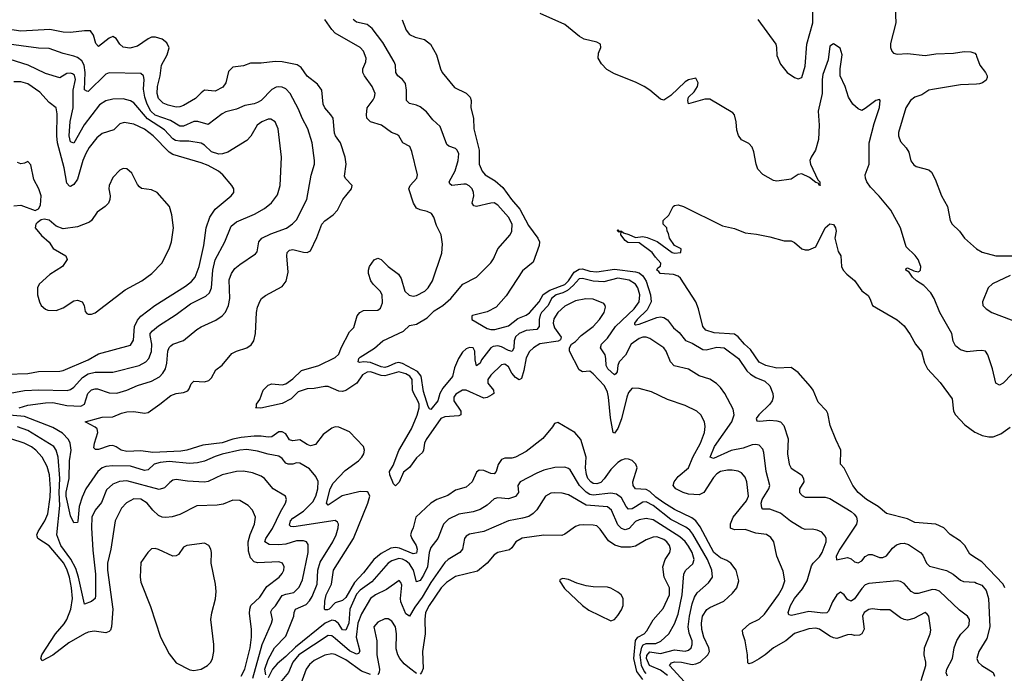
# Model space of a CAD drawing. Header units: inches. Extents: x 1603819 to 1745079, y 385938 to 533966.
# Tile 329 of 561: x 1724583 to 1730157, y 431386 to 435088. Entities that reach past the tile are written whole.
import ezdxf

# ---------------------------------------------------------------- set-up
doc = ezdxf.new("R2010")
doc.units = ezdxf.units.IN
doc.header["$MEASUREMENT"] = 0
doc.layers.add('B7423', color=7, linetype='Continuous')
doc.layers.add('B7433', color=7, linetype='Continuous')

msp = doc.modelspace()

# ---------------------------------------------------------------- linework, layer by layer
at = {"layer": 'B7423', "color": 5}
for points, elevation in [([(1728762, 435090), (1728863, 434950), (1728868.4, 434930), (1728870, 434884.7), (1728890, 434836.3), (1728928.8, 434788.8), (1728970, 434760.7), (1728990, 434754), (1729010, 434761), (1729030, 434824.7), (1729038.9, 434950), (1729072.5, 435070), (1729072.6, 435150)], 260), ([(1729537, 435203), (1729543.6, 435070), (1729513.1, 434953.1), (1729513.4, 434930), (1729519.5, 434910), (1729530, 434898.4), (1729550, 434893.1), (1729610, 434897.5), (1729710, 434885), (1729770, 434894.4), (1729870, 434898.8), (1729930, 434908.9), (1729967.2, 434907.2), (1729990, 434898), (1729997.1, 434890), (1730000, 434881.6)], 260), ([(1730000, 433212.6), (1729947.7, 433207.7), (1729910, 433217.8), (1729880.8, 433240.8), (1729868.2, 433268.2), (1729860.3, 433310), (1729791.6, 433430), (1729761, 433510), (1729741.8, 433541.8), (1729702.5, 433582.5), (1729659.6, 433610), (1729637.4, 433630), (1729618.6, 433658.6), (1729600.5, 433670), (1729601.1, 433678.9), (1729610, 433682.7), (1729645.6, 433665.6), (1729670, 433660.7), (1729676.5, 433663.5), (1729682, 433670), (1729684.4, 433690), (1729670.4, 433730), (1729652.8, 433752.8), (1729602, 433802), (1729568.7, 433910), (1729515.3, 434010), (1729449.3, 434089.3), (1729398.9, 434138.9), (1729378, 434170), (1729371, 434190), (1729370.2, 434210), (1729391.9, 434270), (1729392.9, 434390), (1729420.5, 434499.5), (1729450.2, 434590.2), (1729454.4, 434630), (1729450, 434635.5), (1729430, 434630.3), (1729370, 434584.6), (1729350, 434574.9), (1729330, 434583.1), (1729298.9, 434610), (1729274.3, 434650), (1729255.8, 434710), (1729227.9, 434770), (1729227.1, 434810), (1729239.6, 434890), (1729227.2, 434927.2), (1729190, 434950.8), (1729170, 434938.8), (1729159.2, 434860.8), (1729130, 434777.1), (1729125.6, 434750), (1729126.5, 434670), (1729104, 434570), (1729108.7, 434491.3), (1729105.8, 434410), (1729089, 434350), (1729063.9, 434310), (1729056.5, 434290), (1729060.7, 434270), (1729101.3, 434181.3), (1729112.9, 434170), (1729112.7, 434152.7), (1729117.2, 434150), (1729110, 434148.3), (1729103.1, 434163.1), (1729090, 434165.6), (1729054.8, 434194.8), (1729010, 434215.9), (1728990, 434212.4), (1728950, 434185), (1728870, 434174), (1728850, 434177.8), (1728790, 434211.7), (1728762, 434242), (1728751.6, 434270), (1728739.6, 434339.6), (1728730, 434366.8), (1728710, 434387.7), (1728668.5, 434408.5), (1728652.3, 434432.3), (1728643.4, 434463.4), (1728639.5, 434510), (1728630.4, 434550), (1728621.1, 434561.1), (1728490, 434638), (1728462.5, 434637.5), (1728370, 434611.3), (1728366, 434630), (1728370, 434648.7), (1728400.7, 434679.3), (1728420.7, 434710), (1728424, 434730), (1728410, 434758), (1728370, 434747.2), (1728350, 434736.5), (1728270, 434658.9), (1728230, 434632.7), (1728210, 434639.1), (1728150.6, 434690), (1728118, 434710), (1728070, 434733.8), (1727950, 434781.5), (1727907, 434807), (1727877.8, 434837.8), (1727858.9, 434870), (1727860.3, 434899.7), (1727873, 434930), (1727870.3, 434950.3), (1727850, 434960.4), (1727778.4, 434978.4), (1727752.7, 434992.7), (1727670, 435060.7), (1727530, 435122.6)], 240), ([(1728409.7, 431269.7), (1728261.7, 431430), (1728273.8, 431446.2), (1728290, 431451.1), (1728330, 431449.1), (1728390, 431436.1), (1728410, 431438.8), (1728434.6, 431450), (1728479.3, 431490), (1728488.9, 431510), (1728484.3, 431530), (1728456.6, 431590), (1728445.1, 431634.9), (1728442.5, 431670), (1728448.9, 431710), (1728473.1, 431746.9), (1728490, 431758.9), (1728570, 431794.8), (1728619.3, 431840.7), (1728643.4, 431870), (1728654.5, 431910), (1728638.5, 431970), (1728609, 432010), (1728585.6, 432025.6), (1728550, 432039.9), (1728512.3, 432070), (1728435.5, 432215.5), (1728410, 432250.3), (1728387.4, 432267.4), (1728290, 432313.6), (1728230, 432350.7), (1728183.8, 432383.8), (1728150, 432415.9), (1728130, 432426.8), (1728070, 432431.7), (1728057, 432450), (1728054.7, 432470), (1728078.2, 432550), (1728071.1, 432570), (1728050, 432591.1), (1728030, 432599.8), (1728010, 432600.3), (1727990, 432593), (1727970, 432579.4), (1727930, 432540.2), (1727892.8, 432487.2), (1727872.4, 432467.6), (1727850, 432458.4), (1727830, 432461.3), (1727815.9, 432470), (1727800.1, 432490), (1727792.2, 432512.2), (1727785.8, 432550), (1727789.5, 432610), (1727760.7, 432710), (1727725.1, 432750), (1727630, 432807), (1727610, 432800.9), (1727598.8, 432781.2), (1727544.2, 432715.8), (1727450, 432642), (1727390, 432609.8), (1727370, 432604.8), (1727330, 432603.9), (1727310, 432596.9), (1727291.4, 432568.6), (1727280.2, 432530), (1727270, 432515.6), (1727250, 432517.9), (1727210, 432535), (1727183.9, 432536.1), (1727170, 432526), (1727144.7, 432470), (1727110, 432440.3), (1727050, 432423.5), (1727006.9, 432393.1), (1726944.4, 432370), (1726910, 432349.1), (1726825.6, 432270), (1726811, 432210), (1726800.6, 432190), (1726795.9, 432170), (1726802.9, 432150), (1726828.4, 432110), (1726833, 432090), (1726830, 432067), (1726810, 432062.7), (1726733.9, 432093.9), (1726710, 432099.2), (1726684.8, 432095.2), (1726630, 432065.1), (1726587.2, 432030), (1726530, 431954.9), (1726479.1, 431900.9), (1726430, 431814.9), (1726410, 431799.2), (1726370, 431784.7), (1726335.6, 431750), (1726325.5, 431745.5), (1726310, 431745.6), (1726308.6, 431748.6), (1726310, 431794), (1726318.7, 431830), (1726347.8, 431890), (1726359.3, 431970), (1726473.6, 432150), (1726555, 432350), (1726564.9, 432390), (1726556.4, 432410), (1726550, 432414), (1726510, 432416.7), (1726409.2, 432390.8), (1726330, 432338.9), (1726320.6, 432350), (1726341, 432430), (1726357.4, 432462.6), (1726425.2, 432534.8), (1726500.6, 432590), (1726520.6, 432610), (1726531.4, 432630), (1726535.5, 432650), (1726529.8, 432670), (1726450, 432753.7), (1726390, 432779.7), (1726370, 432782.4), (1726350, 432775.1), (1726302.1, 432737.9), (1726257.3, 432682.7), (1726230, 432674.6), (1726210, 432681.6), (1726170, 432708.1), (1726130, 432702.8), (1726110, 432709.1), (1726090, 432742.8), (1726070, 432754.7), (1726050, 432753), (1726010, 432726), (1725990, 432723), (1725950, 432729.6), (1725909.9, 432729.9), (1725837.4, 432722.6), (1725790, 432712.3), (1725730, 432690.9), (1725620.9, 432679.1), (1725530.4, 432649.6), (1725495.6, 432644.4), (1725337.2, 432637.2), (1725270, 432647.1), (1725190, 432643.2), (1725157, 432650), (1725129, 432669), (1725110, 432675.7), (1725090, 432675), (1725030, 432652.8), (1725013, 432653), (1725003.4, 432663.4), (1725006.4, 432690), (1725025.8, 432750), (1725022.7, 432770), (1725010, 432780.8), (1724953.2, 432810), (1725050, 432836.6), (1725110, 432839.5), (1725159.8, 432860.2), (1725190, 432867), (1725230, 432868.8), (1725290, 432858.9), (1725310, 432863.6), (1725377.4, 432910), (1725439.5, 432960.5), (1725468.7, 432971.3), (1725510, 432976.1), (1725534.3, 432985.7), (1725543.2, 432996.8), (1725553.7, 433026.3), (1725570, 433041.7), (1725630, 433036.9), (1725654.8, 433045.2), (1725670, 433059.3), (1725694.1, 433105.9), (1725730, 433132.2), (1725783.4, 433196.6), (1725810, 433210.2), (1725870, 433229), (1725893.2, 433246.8), (1725908.2, 433270), (1725918, 433310), (1725924.1, 433430), (1725930, 433460.7), (1725944.1, 433495.9), (1725951.8, 433508.2), (1725974.1, 433525.9), (1726070, 433577), (1726092.4, 433607.6), (1726102.5, 433657.5), (1726094.8, 433750), (1726098, 433770), (1726110, 433782.8), (1726130, 433786.5), (1726190, 433771.1), (1726210, 433770.2), (1726230, 433779.5), (1726265.6, 433854.4), (1726293.6, 433930), (1726310, 433948.1), (1726357.9, 433982.1), (1726383.1, 434010), (1726412.1, 434070), (1726461.3, 434130), (1726464.7, 434150), (1726428, 434188), (1726422.5, 434202.5), (1726430.6, 434270), (1726425, 434310), (1726400.3, 434390), (1726371.9, 434430), (1726365.9, 434445.9), (1726357, 434530), (1726345.5, 434550), (1726309.9, 434589.9), (1726301.9, 434610), (1726293.5, 434690), (1726270, 434722.7), (1726210, 434768.6), (1726176.9, 434816.9), (1726153.5, 434833.5), (1726070, 434849.4), (1726030, 434852), (1725950, 434841.4), (1725890, 434841.4), (1725850, 434827.4), (1725790, 434820.4), (1725765.8, 434794.2), (1725750.1, 434729.9), (1725734.1, 434705.9), (1725690, 434682.8), (1725630, 434688.9), (1725610, 434674.8), (1725578.7, 434641.3), (1725510, 434602.6), (1725490, 434594.5), (1725470, 434593.2), (1725423.7, 434603.7), (1725395.9, 434615.9), (1725370, 434641.7), (1725360.8, 434670), (1725363.2, 434710), (1725377.8, 434770), (1725385.6, 434830), (1725418.7, 434890), (1725429.2, 434929.2), (1725416.6, 434956.6), (1725390, 434977.5), (1725351.3, 434988.7), (1725330, 434988.8), (1725310, 434980.9), (1725250, 434937.8), (1725206.9, 434926.9), (1725170, 434933.3), (1725149.7, 434950), (1725130, 434981.6), (1725110, 434992.7), (1725090, 434984.4), (1725030, 434936.4), (1725013.9, 434953.9), (1725000.2, 435000.2), (1724984.9, 435024.9), (1724950, 435025.8), (1724870, 435014.9), (1724830, 435017.7), (1724753.2, 435033.2), (1724590, 435023.2), (1724490, 435038.5)], 320), ([(1729685.7, 431345.7), (1729712.9, 431430), (1729713.5, 431450), (1729702.8, 431490), (1729705.7, 431530), (1729737.2, 431610), (1729740.3, 431630), (1729730.8, 431710), (1729721.3, 431721.3), (1729710, 431729.6), (1729644.5, 431695.5), (1729610, 431687.4), (1729590, 431689.9), (1729570, 431699.4), (1729510, 431746), (1729455.1, 431744.9), (1729410, 431751.6), (1729390, 431747.9), (1729364.4, 431730), (1729355.3, 431710), (1729363.4, 431636.6), (1729351.5, 431610), (1729337.7, 431602.3), (1729310, 431599.8), (1729290, 431605.1), (1729270, 431604.2), (1729210, 431583.2), (1729190, 431586), (1729170, 431595.7), (1729110, 431636), (1729090, 431640.8), (1729050, 431637), (1728970, 431611.2), (1728920.2, 431570), (1728850, 431531), (1728803.4, 431490), (1728770, 431467.3), (1728730, 431445), (1728710, 431440.5), (1728704.5, 431444.5), (1728703.6, 431490), (1728689.9, 431570), (1728676.3, 431610), (1728675.4, 431630), (1728713.8, 431666.2), (1728770, 431692.1), (1728799.9, 431720.1), (1728878.8, 431830), (1728901.1, 431870), (1728914, 431910), (1728905.1, 431965.1), (1728868.5, 432050), (1728852.4, 432130), (1728835.8, 432155.8), (1728810, 432171.3), (1728750, 432179.6), (1728690, 432201), (1728630, 432197.9), (1728608, 432208), (1728606.7, 432233.3), (1728621.3, 432270), (1728697.6, 432362.4), (1728709.2, 432390), (1728699.5, 432470), (1728690, 432496.3), (1728670, 432522.2), (1728650, 432530.7), (1728616, 432536), (1728590, 432536.4), (1728550, 432528.7), (1728530, 432516.6), (1728510, 432495), (1728456.3, 432410), (1728430, 432397.3), (1728370, 432401.5), (1728339.8, 432410), (1728297.8, 432430), (1728281.7, 432450), (1728288.8, 432470), (1728310, 432500.5), (1728369.4, 432550.6), (1728393.7, 432610), (1728436.6, 432690), (1728459.2, 432750), (1728463.2, 432783.2), (1728459.8, 432810), (1728438.7, 432850), (1728415.8, 432870), (1728350, 432902.3), (1728250, 432936.4), (1728160.6, 432980.6), (1728090, 432998.4), (1728050, 433000.3), (1728030, 432977.2), (1728020.1, 432950), (1727990, 432827.4), (1727970, 432773.3), (1727950, 432745.8), (1727942, 432750), (1727927.1, 432832.9), (1727916.8, 432950), (1727910, 432979.3), (1727894.4, 433014.4), (1727830, 433082.2), (1727810, 433097.4), (1727770, 433093.3), (1727750, 433104.1), (1727695.9, 433210), (1727696, 433230), (1727707.6, 433250), (1727730, 433266.2), (1727761.1, 433298.9), (1727830, 433350.2), (1727866.4, 433390), (1727892.8, 433430), (1727899.1, 433459.1), (1727898, 433470), (1727890, 433481.2), (1727830, 433505.1), (1727788.1, 433508.1), (1727730, 433495), (1727670, 433466.5), (1727630, 433430.7), (1727606.8, 433393.2), (1727602.5, 433370), (1727610, 433342), (1727649.1, 433290), (1727644.9, 433275.1), (1727632.5, 433267.5), (1727527.9, 433252.1), (1727491.7, 433230), (1727470, 433208.7), (1727450, 433172.8), (1727438.1, 433101.9), (1727424.9, 433055.1), (1727410, 433048.7), (1727390, 433061.8), (1727370, 433086.1), (1727350, 433122.8), (1727330, 433137.8), (1727310, 433133.5), (1727250, 433074.1), (1727234, 433050), (1727233.4, 433030), (1727266.3, 432990), (1727266.5, 432970), (1727256.7, 432963.3), (1727230, 432947.6), (1727210, 432945), (1727110, 432989.9), (1727090, 432988.9), (1727053.1, 432966.9), (1727040.7, 432950), (1727040.2, 432930), (1727081.5, 432870), (1727080.3, 432850), (1727070, 432845.3), (1726990, 432839.7), (1726966.6, 432830), (1726883.7, 432710), (1726874.7, 432690), (1726870.1, 432650), (1726863.3, 432636.7), (1726830, 432606.1), (1726790, 432552.5), (1726755.2, 432524.8), (1726730.6, 432469.4), (1726710, 432447.7), (1726700.1, 432460.1), (1726678.6, 432510), (1726676.7, 432530), (1726697.7, 432562.3), (1726730, 432647.4), (1726800.6, 432770), (1726832.7, 432847.3), (1726844.6, 432890), (1726844.4, 432910), (1726838, 432930), (1726814, 432970), (1726807.2, 432990), (1726805.8, 433050), (1726791.9, 433070), (1726770, 433083), (1726730, 433093.8), (1726650, 433070.7), (1726630, 433072), (1726570, 433092.8), (1726550, 433092.2), (1726524.2, 433075.8), (1726491, 433029), (1726430, 432987.9), (1726410, 432982), (1726390, 432985.1), (1726330, 433010), (1726310, 433010.5), (1726250, 432998.5), (1726210, 432997.5), (1726160.5, 432979.5), (1726119.5, 432940.5), (1726070, 432914.6), (1725948.7, 432888.7), (1725919, 432890), (1725923.7, 432896.3), (1725923.5, 432910), (1725942.6, 432937.4), (1725962, 432990), (1725990, 433017.8), (1726010, 433024.8), (1726070, 433019.3), (1726090, 433026), (1726130, 433054.5), (1726178.1, 433101.9), (1726277, 433130), (1726370, 433174.9), (1726390, 433193), (1726403.7, 433230), (1726450, 433320.5), (1726474.3, 433345.7), (1726492.8, 433410), (1726508.9, 433430), (1726530, 433440.2), (1726610, 433443.2), (1726625.8, 433454.2), (1726636.4, 433483.6), (1726635.8, 433530), (1726624.2, 433550), (1726583.8, 433590), (1726570.9, 433610), (1726558.3, 433650), (1726558, 433670), (1726564.2, 433690), (1726590, 433728), (1726610, 433737.1), (1726630, 433730.4), (1726668.8, 433690), (1726727.7, 433647.7), (1726743.1, 433623.1), (1726763.9, 433550), (1726787.4, 433527.4), (1726810, 433522.9), (1726830, 433526.2), (1726876.5, 433550), (1726895.6, 433570), (1726919.4, 433610), (1726973.6, 433766.4), (1726976.3, 433816.3), (1726969.7, 433870), (1726942.5, 433922.5), (1726928.4, 433970), (1726914.7, 433990), (1726890, 434002.7), (1726850, 434010.7), (1726830, 434021.2), (1726812.1, 434050), (1726787, 434130), (1726793.8, 434150), (1726830.8, 434190), (1726834.6, 434210), (1726802.7, 434342.7), (1726792, 434370), (1726751.4, 434391.4), (1726729.9, 434429.9), (1726717.9, 434437.9), (1726688.7, 434450), (1726630.7, 434490.7), (1726569.8, 434510), (1726549.2, 434530), (1726546, 434550), (1726550.7, 434590), (1726584.9, 434635.1), (1726592.5, 434650), (1726595, 434670), (1726578.8, 434710), (1726535.4, 434770), (1726525.9, 434790), (1726525.6, 434810), (1726542.3, 434850), (1726544.8, 434870), (1726529.3, 434909.3), (1726510.3, 434930.3), (1726370, 435012.9), (1726350, 435032.9), (1726311.4, 435090)], 280), ([(1729835.5, 431370), (1729828.6, 431388.6), (1729832.1, 431410), (1729863.2, 431470), (1729873.5, 431530), (1729887.9, 431572.1), (1729911.4, 431608.6), (1729952.8, 431650), (1729957.9, 431662.1), (1729959.8, 431690), (1729949.7, 431710), (1729903.1, 431743.1), (1729790, 431851.2), (1729770, 431859.6), (1729750, 431860.5), (1729670, 431838.5), (1729650, 431838.1), (1729630, 431848.9), (1729590, 431893.8), (1729570, 431905.3), (1729550, 431909.8), (1729390, 431894), (1729370, 431886.2), (1729350, 431867), (1729310, 431807.2), (1729290, 431795.5), (1729270, 431804.5), (1729250, 431829.7), (1729230, 431845.6), (1729210, 431829.7), (1729184.1, 431790), (1729162.2, 431737.8), (1729151.6, 431728.4), (1729130, 431726.2), (1729050, 431736.9), (1728952.8, 431712.8), (1728937, 431717), (1728932.8, 431730), (1728947.4, 431770), (1728969.2, 431810), (1729015.4, 431864.6), (1729040.7, 431910), (1729065.4, 431994.6), (1729074.9, 432010), (1729110, 432044.8), (1729126.5, 432070), (1729148.1, 432130), (1729148.6, 432150), (1729143.1, 432163.1), (1729124.7, 432184.7), (1729097.4, 432197.4), (1729070, 432202.2), (1729030, 432201.2), (1729010, 432208.9), (1728947.4, 432247.4), (1728890, 432293.6), (1728830, 432316.2), (1728790, 432315.6), (1728783.6, 432323.6), (1728780.6, 432350), (1728787, 432370), (1728824.4, 432430), (1728829.1, 432450), (1728808.5, 432530), (1728796.2, 432636.2), (1728790, 432655.1), (1728770, 432678), (1728750, 432682.8), (1728730, 432680.3), (1728678.1, 432661.9), (1728610, 432647.8), (1728510, 432602.4), (1728492, 432610), (1728516.4, 432670), (1728614.6, 432810), (1728628.1, 432850), (1728621.5, 432881.5), (1728574.5, 432970), (1728550, 433005.4), (1728527.1, 433027.1), (1728490, 433052.1), (1728430, 433070.8), (1728370, 433107.9), (1728288.3, 433128.3), (1728267, 433150), (1728243.1, 433210), (1728230.5, 433230.5), (1728150, 433282.6), (1728130, 433289.7), (1728110, 433290.6), (1728090, 433282.6), (1728044.5, 433250), (1728012, 433188), (1727976.1, 433150), (1727968.8, 433130), (1727966.1, 433093.9), (1727957.6, 433082.4), (1727950, 433077.6), (1727912.2, 433110), (1727902.9, 433130), (1727902.2, 433170), (1727897.4, 433190), (1727872.1, 433230), (1727876, 433250), (1727910, 433283.5), (1727955.8, 433350), (1728062, 433450), (1728090.3, 433490), (1728094.4, 433530), (1728082.1, 433570), (1728068.5, 433590), (1728033, 433613), (1727970, 433624.1), (1727890, 433603.5), (1727830, 433606.7), (1727770, 433621.6), (1727750, 433620.5), (1727717, 433583), (1727684.9, 433555.1), (1727658.6, 433541.4), (1727619.6, 433530), (1727593.2, 433510), (1727574.2, 433470), (1727537.6, 433430), (1727530, 433415.6), (1727524.1, 433390), (1727523.4, 433350), (1727510, 433333.4), (1727450, 433327.3), (1727410.8, 433310), (1727390, 433292.6), (1727383.3, 433270), (1727381.5, 433230), (1727371, 433209), (1727350, 433214.8), (1727310, 433235.6), (1727290, 433240.3), (1727263.4, 433236.6), (1727250, 433229.1), (1727198.2, 433161.8), (1727190, 433143.5), (1727170, 433128.3), (1727161.7, 433161.7), (1727159.9, 433210), (1727150, 433229.7), (1727130, 433231.7), (1727110, 433223.4), (1727090, 433204.9), (1727068.1, 433170), (1727044.4, 433115.6), (1727033.1, 433066.9), (1726978.8, 433001.2), (1726961.3, 432970), (1726950, 432928.9), (1726910, 432881.1), (1726903.6, 432883.6), (1726896.4, 432896.4), (1726870, 432982), (1726855.5, 433070), (1726835.6, 433095.6), (1726750, 433141.4), (1726730, 433145.9), (1726710, 433142.9), (1726670, 433123.3), (1726650, 433118.5), (1726630, 433121.7), (1726570, 433147), (1726530.6, 433149.4), (1726506, 433146), (1726499.5, 433150), (1726502.5, 433170), (1726510, 433177.1), (1726592.2, 433227.8), (1726639.4, 433270), (1726756, 433324), (1726790, 433356.1), (1726830, 433363), (1726890, 433400.4), (1726930, 433439.4), (1726978.5, 433470), (1727023.5, 433510), (1727091.8, 433590), (1727170, 433630.3), (1727249.8, 433710.2), (1727265.5, 433734.5), (1727289.8, 433790), (1727359.3, 433870), (1727369.9, 433890.1), (1727370.5, 433930), (1727349.8, 433970), (1727290, 434038.5), (1727270, 434050.6), (1727250, 434049.9), (1727170, 434029.9), (1727153.7, 434033.7), (1727145.6, 434050), (1727154, 434090), (1727153, 434110), (1727145.6, 434130), (1727127.9, 434147.9), (1727110, 434156.5), (1727097, 434157), (1727030, 434149.1), (1727019.2, 434159.2), (1727014.5, 434170), (1727048.1, 434231.9), (1727066, 434290), (1727069.1, 434329.1), (1727059.8, 434350), (1727050, 434358.8), (1727011.8, 434371.8), (1727001.7, 434381.7), (1726964.2, 434484.2), (1726921.4, 434521.4), (1726886, 434566), (1726850, 434594.3), (1726830, 434604.4), (1726790, 434612.8), (1726772.8, 434630), (1726773.6, 434690), (1726766.8, 434726.8), (1726750, 434748.7), (1726724.2, 434770), (1726712.7, 434790), (1726709.8, 434830), (1726702.9, 434850), (1726638.7, 434958.7), (1726579.4, 435039.4), (1726550, 435061.2), (1726490, 435074), (1726471.3, 435090)], 260), ([(1726748.5, 435088.5), (1726771, 435030), (1726790, 435004.7), (1726822.7, 434990), (1726875.4, 434975.4), (1726909.6, 434950), (1726942.4, 434890), (1726964.8, 434810), (1726975, 434790), (1727045, 434705), (1727110, 434672.4), (1727132.7, 434650), (1727138.9, 434630), (1727137.6, 434590), (1727151.5, 434531.5), (1727154.1, 434470), (1727184.2, 434350), (1727185.2, 434270), (1727201.2, 434230), (1727218.5, 434210), (1727275.8, 434175.8), (1727318.3, 434138.3), (1727367.7, 434070), (1727415.3, 434015.3), (1727463, 433923), (1727516.4, 433850), (1727526.2, 433830), (1727524.5, 433810), (1727490, 433714.3), (1727430, 433665.8), (1727336.7, 433523.3), (1727280.2, 433459.8), (1727230, 433434.2), (1727147.2, 433412.8), (1727142.7, 433410), (1727142, 433390), (1727230, 433338.3), (1727250, 433332.8), (1727273.1, 433333.1), (1727350, 433353.7), (1727403.8, 433396.2), (1727450, 433413.8), (1727470, 433427.2), (1727523.9, 433490), (1727547.5, 433532.5), (1727583.8, 433556.2), (1727670, 433589.3), (1727690.3, 433609.7), (1727721.4, 433658.6), (1727750, 433675.7), (1727770, 433677.1), (1727810, 433663.7), (1727850, 433660.3), (1727950, 433674.5), (1728070, 433660.9), (1728090, 433653.6), (1728110, 433638.2), (1728130, 433606.9), (1728153.6, 433530), (1728157.9, 433490), (1728135.9, 433444.1), (1728078.5, 433390), (1728063.9, 433370), (1728064.2, 433364.2), (1728070, 433359.7), (1728090, 433364.2), (1728190, 433400.8), (1728210, 433405.3), (1728230, 433402.3), (1728250, 433389.1), (1728283.6, 433343.6), (1728317.4, 433317.4), (1728352, 433272), (1728390, 433255.8), (1728450, 433219.4), (1728470, 433217.9), (1728530, 433233.5), (1728571.2, 433230), (1728651.7, 433170), (1728699.3, 433099.3), (1728719.7, 433079.7), (1728750, 433062), (1728801.7, 433041.7), (1728830, 433013.6), (1728846.4, 432970), (1728848.7, 432950), (1728843.5, 432930), (1728829.8, 432910), (1728767.3, 432850), (1728752.6, 432830), (1728755.5, 432815.5), (1728773.4, 432813.4), (1728830, 432819.3), (1728870, 432816.7), (1728889.9, 432809.9), (1728909.9, 432789.9), (1728933.3, 432713.3), (1728930.5, 432630), (1728939.3, 432570), (1728950, 432548.3), (1729009.5, 432510), (1729021.1, 432490), (1729021.5, 432470), (1728998.3, 432430), (1728998, 432410), (1729012.3, 432392.3), (1729030, 432383.7), (1729143.1, 432383.1), (1729170, 432377.1), (1729290, 432301.8), (1729307.8, 432287.8), (1729320.2, 432270), (1729323.9, 432250), (1729321.1, 432230), (1729226, 432090), (1729205.9, 432050), (1729208, 432028), (1729270, 432041.3), (1729290, 432034.8), (1729310, 432017.2), (1729330, 432011.8), (1729350, 432023.5), (1729370, 432046.8), (1729390, 432058.3), (1729410, 432058.7), (1729450, 432042.6), (1729470, 432041.5), (1729490, 432051.6), (1729524.7, 432095.3), (1729546, 432114), (1729570, 432122.2), (1729590, 432123), (1729615.4, 432115.4), (1729683.5, 432070), (1729695.3, 432055.3), (1729717.2, 432010), (1729732.9, 431992.9), (1729830, 431967.5), (1729866.8, 431946.8), (1729910, 431913.5), (1729926.8, 431906.8), (1729990, 431901.6), (1730000, 431897.4)], 240), ([(1724580.5, 432890), (1724630, 432904.2), (1724730, 432919), (1724770, 432919.3), (1724850, 432903.1), (1724930, 432898.4), (1724950.3, 432909.7), (1724969, 432970), (1724990, 432992.6), (1725010, 432998.3), (1725023.4, 432996.6), (1725090, 432974.5), (1725132.7, 432972.7), (1725190, 432989.4), (1725250, 433017.2), (1725330, 433040.4), (1725374, 433066), (1725393.7, 433086.3), (1725408.4, 433111.6), (1725416.5, 433143.5), (1725422.5, 433210), (1725429.4, 433230.6), (1725438.9, 433241.1), (1725450, 433251.3), (1725510, 433271.5), (1725586.1, 433333.9), (1725610, 433349.3), (1725694.1, 433385.9), (1725729.4, 433410.6), (1725748.3, 433431.7), (1725765, 433470), (1725773, 433510), (1725770, 433614), (1725782.3, 433650), (1725801.7, 433678.3), (1725830, 433702.3), (1725918.6, 433761.4), (1725927, 433773), (1725936.5, 433830), (1725953.1, 433850), (1726005.3, 433874.7), (1726093.2, 433906.8), (1726128.4, 433931.6), (1726150, 433954.7), (1726209.2, 434070), (1726233, 434207), (1726251.5, 434270), (1726251.4, 434290), (1726238.2, 434390), (1726214.8, 434470), (1726182.3, 434530), (1726162.1, 434582.1), (1726114.8, 434670), (1726090, 434696.2), (1726070, 434706), (1726050, 434708.8), (1726034.4, 434705.6), (1726010, 434693.1), (1725949.5, 434630.5), (1725930, 434618.7), (1725910, 434611.3), (1725857, 434603), (1725810, 434581.5), (1725750, 434566), (1725730, 434556), (1725650, 434495.4), (1725591, 434511), (1725570, 434511.1), (1725510, 434486), (1725490, 434486), (1725436.6, 434516.6), (1725350, 434547.3), (1725326.2, 434570), (1725304.5, 434610), (1725291.8, 434650), (1725284.9, 434695.1), (1725288.5, 434750), (1725283.8, 434770), (1725270, 434783.8), (1725090, 434788.2), (1725070, 434779), (1724970, 434682.5), (1724963.3, 434683.3), (1724951, 434691), (1724954.3, 434790), (1724947.5, 434830), (1724935.3, 434855.3), (1724910, 434874), (1724890, 434882), (1724830, 434897), (1724750, 434924.5), (1724690, 434926.4), (1724493.7, 434953.7)], 340), ([(1724508.9, 432968.9), (1724610, 432987.3), (1724691.5, 432991.5), (1724851.7, 432988.3), (1724870, 432993.3), (1724890, 433006), (1724939.1, 433060.9), (1724970, 433082.1), (1725010, 433091.2), (1725110, 433092.6), (1725258.7, 433130), (1725298.2, 433150), (1725314.7, 433170), (1725330.3, 433209.7), (1725331.6, 433250), (1725321.2, 433298.8), (1725322, 433310), (1725334.4, 433325.6), (1725370, 433354.6), (1725470, 433418.5), (1725550, 433478.4), (1725637.7, 433522.3), (1725658.6, 433541.4), (1725669.9, 433570.1), (1725677.3, 433670), (1725690, 433727.2), (1725744.8, 433830), (1725780.9, 433919.1), (1725810, 433942.9), (1725912.4, 433987.6), (1725970, 434018), (1726009.3, 434050.7), (1726042.8, 434097.2), (1726058.4, 434150), (1726066.3, 434310), (1726045.7, 434470), (1726030, 434509.7), (1726005.7, 434525.7), (1725990, 434525.3), (1725954.9, 434510), (1725927.2, 434490), (1725892.3, 434427.7), (1725870, 434404.2), (1725762.1, 434337.9), (1725731.9, 434328.1), (1725710, 434327.2), (1725670, 434340.4), (1725630, 434378.1), (1725610, 434389.9), (1725540.9, 434400.9), (1725490, 434399.9), (1725464.6, 434404.6), (1725450, 434413), (1725403.7, 434463.7), (1725305.9, 434525.9), (1725230, 434616.8), (1725210, 434629.2), (1725170, 434640.2), (1725110, 434638.9), (1725070, 434628.3), (1725034.5, 434605.5), (1724948.1, 434491.9), (1724890, 434388.6), (1724870, 434395.8), (1724862.6, 434430), (1724869, 434511), (1724885.2, 434590), (1724886.9, 434690), (1724898.5, 434750), (1724893.7, 434773.7), (1724882.5, 434782.5), (1724870, 434786.1), (1724850, 434783.4), (1724810, 434758.5), (1724730, 434783.9), (1724631.1, 434831.1), (1724530, 434863.7)], 360), ([(1724510, 433080.8), (1724630, 433083.5), (1724690, 433094.8), (1724810, 433096.8), (1724830, 433101.4), (1724970, 433161.1), (1725030, 433195.1), (1725210, 433245.2), (1725227.3, 433272.7), (1725233.3, 433350), (1725250, 433385.5), (1725270, 433408.9), (1725348.9, 433470), (1725521.7, 433578.3), (1725555.1, 433604.9), (1725576.4, 433630), (1725599.5, 433690), (1725625, 433810), (1725639.7, 433910), (1725659.1, 433970), (1725690, 434015), (1725781.3, 434090), (1725795.1, 434110), (1725795.6, 434130), (1725784.2, 434150), (1725732.7, 434210), (1725708.8, 434230), (1725650, 434262.5), (1725610, 434278.5), (1725450, 434325.4), (1725430, 434337.4), (1725338.3, 434430), (1725290, 434468.6), (1725230, 434496.9), (1725174.2, 434505.8), (1725150, 434499.3), (1725116.1, 434463.9), (1725050, 434442.8), (1725020.4, 434419.6), (1724976.1, 434363.9), (1724957.1, 434330), (1724940.9, 434290), (1724910, 434184.4), (1724890, 434154.6), (1724870, 434143.7), (1724865.6, 434145.6), (1724850, 434162.4), (1724834.3, 434250), (1724796.9, 434390), (1724792.7, 434430), (1724795, 434555), (1724789.2, 434589.2), (1724750, 434618.5), (1724697.4, 434677.4), (1724630, 434724.2), (1724590, 434737.3), (1724550, 434737)], 380), ([(1730000, 434723.6), (1729910, 434719.8), (1729750, 434693.7), (1729730, 434688.7), (1729690, 434663.5), (1729650, 434648.7), (1729626.2, 434630), (1729599.7, 434590), (1729558.9, 434450), (1729558.7, 434430), (1729570, 434399.1), (1729602.2, 434362.2), (1729617.3, 434337.3), (1729628.9, 434288.9), (1729645.5, 434265.5), (1729657.5, 434257.5), (1729730, 434237.3), (1729744.1, 434224.1), (1729765.5, 434185.5), (1729802.3, 434090), (1729834.9, 434030), (1729850.2, 433950), (1729862.3, 433930), (1729903.1, 433890), (1729931.2, 433851.2), (1730000, 433790.3)], 260), ([(1724550, 434033.4), (1724590, 434037.1), (1724670, 434007), (1724690, 434016.9), (1724701.7, 434038.3), (1724704.6, 434090), (1724690.8, 434130), (1724662.9, 434182.9), (1724646, 434266), (1724630, 434286), (1724610, 434276), (1724590, 434272.7), (1724570, 434279.3)], 420), ([(1730000, 432036.5), (1729961.5, 432061.5), (1729932.9, 432110), (1729910, 432135.1), (1729850, 432172.4), (1729815.3, 432210), (1729770, 432230.9), (1729650, 432240.7), (1729610, 432261.8), (1729490.8, 432290.8), (1729443.5, 432330), (1729376.8, 432370), (1729330, 432410.7), (1729299.9, 432450), (1729250, 432547.3), (1729229.7, 432570), (1729231.7, 432650), (1729202.7, 432710), (1729172.2, 432790), (1729158.5, 432858.5), (1729150, 432873.5), (1729102.5, 432922.5), (1729074.2, 432990), (1729060.6, 433010), (1728989.4, 433090), (1728950, 433117.6), (1728870, 433114), (1728806.4, 433130), (1728770, 433148.5), (1728720.7, 433220.7), (1728685.7, 433250), (1728650, 433292), (1728630, 433306.2), (1728514.2, 433314.2), (1728467.8, 433330), (1728451.3, 433350), (1728425.7, 433450), (1728410.9, 433490.9), (1728324.2, 433624.2), (1728310, 433636), (1728285.1, 433645.1), (1728209.2, 433650), (1728202, 433662), (1728189.6, 433670.4), (1728196.4, 433683.6), (1728210, 433692), (1728213.6, 433710), (1728182.7, 433742.7), (1728164.5, 433770), (1728090, 433824.5), (1728026.2, 433826.2), (1728010, 433838.4), (1727987, 433870), (1727988.4, 433888.4), (1727975.3, 433884.7), (1727965.2, 433894.8), (1727970, 433898), (1727973.2, 433893.2), (1727989.3, 433890.7), (1728000.9, 433880.9), (1728032.3, 433872.3), (1728070, 433854.4), (1728110, 433859.5), (1728135.1, 433855.1), (1728191.9, 433831.9), (1728276, 433770), (1728290, 433766), (1728326, 433770), (1728328, 433790), (1728289.2, 433809.2), (1728262, 433850), (1728256.4, 433876.4), (1728248, 433890), (1728246, 433910), (1728226, 433930), (1728226, 433950), (1728258, 433982), (1728282, 434030), (1728290, 434036), (1728310, 434038.8), (1728342, 434030), (1728561.5, 433921.5), (1728630, 433904.9), (1728690, 433880.3), (1728754, 433874), (1728830, 433858.8), (1728910, 433836), (1728950, 433836), (1728970, 433826), (1729010, 433791), (1729030, 433784), (1729050, 433784.9), (1729090, 433801), (1729143.6, 433910), (1729168.7, 433931.3), (1729190, 433928.4), (1729202.3, 433910), (1729206, 433890), (1729197, 433850), (1729216.1, 433776.1), (1729231.4, 433751.4), (1729234.9, 433690), (1729244.6, 433670), (1729266.1, 433646.1), (1729310, 433610.4), (1729350, 433552.2), (1729386, 433526), (1729396.4, 433510), (1729410.5, 433470), (1729550, 433388.4), (1729590, 433354.9), (1729624.8, 433304.8), (1729655.2, 433250), (1729689, 433209), (1729704.4, 433144.4), (1729722.2, 433110), (1729794.1, 433034.1), (1729861.4, 432941.4), (1729870.1, 432870), (1729881.2, 432850), (1729934.1, 432794.1), (1729990, 432752.4), (1730000, 432747.6)], 220), ([(1725977.2, 431377.2), (1725971.9, 431410), (1725990, 431464.4), (1726026.4, 431530), (1726090, 431597.2), (1726135.4, 431710), (1726137.1, 431730), (1726145.3, 431750), (1726205, 431775), (1726224.3, 431795.7), (1726239.2, 431820.8), (1726266.5, 431890), (1726271, 431970), (1726283.6, 432016.4), (1726356.1, 432130), (1726374.7, 432170), (1726386.2, 432210), (1726388.4, 432230), (1726382.5, 432242.5), (1726370, 432251.8), (1726134.8, 432214.8), (1726117.8, 432217.8), (1726110, 432226), (1726116.9, 432250), (1726130, 432265.3), (1726190, 432305.3), (1726216.9, 432330), (1726242.2, 432357.8), (1726258.9, 432390), (1726270.7, 432430), (1726272, 432472), (1726260.4, 432500.4), (1726223.5, 432543.5), (1726170, 432576.5), (1726150, 432578.7), (1726130, 432570.5), (1726102.4, 432570), (1726090, 432576.2), (1726070, 432603.5), (1726050, 432615.4), (1725990, 432626.4), (1725930, 432644.6), (1725870, 432652.8), (1725829.3, 432649.3), (1725730, 432627.1), (1725690, 432614.8), (1725630, 432588.3), (1725590, 432578.7), (1725545.1, 432574.9), (1725430, 432585.4), (1725379, 432581), (1725345.2, 432570), (1725310, 432539.1), (1725290, 432535), (1725210, 432558.8), (1725110, 432561.7), (1725070, 432557.1), (1725050, 432549.9), (1725025.6, 432530), (1724958.2, 432430), (1724936.4, 432383.6), (1724920.4, 432330), (1724913, 432247), (1724910, 432239.7), (1724890, 432238.7), (1724870, 432278.4), (1724847.1, 432390), (1724847.2, 432412.8), (1724863, 432490), (1724865.2, 432590), (1724874.1, 432650), (1724869.2, 432689.2), (1724858.9, 432710), (1724826.2, 432746.2), (1724770, 432779), (1724610, 432840.5), (1724503.6, 432850)], 340), ([(1725902.4, 431357.6), (1725956.5, 431550), (1726009.2, 431670), (1726014, 431690), (1726005.8, 431734.2), (1726013, 431750), (1726031.1, 431768.9), (1726070, 431825.8), (1726090, 431834.6), (1726135.5, 431844.5), (1726165.4, 431874.6), (1726184, 431916), (1726216.1, 432070), (1726215.4, 432115.4), (1726206, 432130), (1726190, 432137.3), (1726150, 432136.4), (1726090, 432118.4), (1726050, 432112.9), (1725995.2, 432115.2), (1725971.6, 432130), (1725976.5, 432150), (1726014, 432206), (1726058.8, 432301.2), (1726087.8, 432350), (1726093.7, 432370), (1726087.6, 432390), (1726018.3, 432430), (1725970, 432488.6), (1725950, 432503.5), (1725901.2, 432521.2), (1725850, 432531.2), (1725810, 432528.4), (1725730, 432510.5), (1725650, 432471.9), (1725630, 432468), (1725533.6, 432473.6), (1725470, 432483.5), (1725450, 432479.8), (1725432.3, 432467.7), (1725403.1, 432436.9), (1725372.6, 432427.4), (1725190, 432475.7), (1725148.2, 432471.8), (1725110, 432457.3), (1725074, 432426), (1725047.3, 432352.7), (1725010, 432309.8), (1724992.5, 432270), (1724989.4, 432210), (1724996.5, 432083.5), (1725012.1, 431947.9), (1725012.4, 431827.6), (1725010, 431809.5), (1724990, 431791.8), (1724950, 431777), (1724915.9, 431930), (1724900.3, 431980.3), (1724873.2, 432033.2), (1724815.6, 432110), (1724793.5, 432170), (1724810, 432336), (1724805.9, 432410), (1724811.3, 432490), (1724800.3, 432610), (1724789.9, 432649.9), (1724776.8, 432670), (1724630, 432761.2), (1724570, 432781.5)], 360), ([(1725837.2, 431370), (1725858.3, 431410), (1725888.4, 431530), (1725895, 431590), (1725895.1, 431635.1), (1725884.3, 431724.3), (1725885.5, 431750), (1725892.2, 431770), (1725943.3, 431816.7), (1725982.9, 431877.1), (1726052.3, 431930), (1726070, 431952), (1726078.6, 431970), (1726081.2, 431990), (1726070.9, 432010), (1726050, 432017.8), (1725930, 432011.4), (1725910, 432017.8), (1725890, 432040.4), (1725878.5, 432078.5), (1725876.7, 432130), (1725887.2, 432172.8), (1725912.5, 432230), (1725918, 432270), (1725901, 432310), (1725877.1, 432337.1), (1725830, 432364.5), (1725790, 432367.6), (1725735.3, 432344.7), (1725701.9, 432338.1), (1725585.8, 432334.2), (1725490, 432286), (1725447.3, 432272.7), (1725410, 432267.8), (1725390, 432271), (1725370, 432280.7), (1725336.5, 432310), (1725304.5, 432350), (1725270, 432372.9), (1725230, 432374), (1725188, 432352), (1725159.5, 432320.5), (1725124.1, 432250), (1725098.5, 432090), (1725080.3, 432010), (1725081.1, 431970), (1725110.1, 431750), (1725102.8, 431650), (1725096.5, 431630), (1725090, 431622.4), (1725070, 431614.3), (1725004.1, 431624.1), (1724970, 431618.6), (1724950, 431610.3), (1724860.7, 431559.3), (1724770, 431489.4), (1724710, 431456.3), (1724702.2, 431470), (1724708.3, 431490), (1724786.5, 431610), (1724834.5, 431665.5), (1724850, 431691.3), (1724873.3, 431750), (1724881.6, 431810), (1724876.6, 431870), (1724864.4, 431930), (1724852.6, 431970), (1724833.1, 432010), (1724750, 432107.2), (1724686, 432150), (1724682, 432162), (1724680.4, 432170), (1724688, 432190), (1724726.2, 432250), (1724741.7, 432290), (1724755.9, 432384.1), (1724757.8, 432430), (1724752.1, 432510), (1724738.1, 432558.1), (1724710.9, 432610), (1724675.1, 432650), (1724649.5, 432669.5), (1724609.2, 432689.2), (1724533.4, 432713.4)], 380), ([(1728250, 431373.2), (1728210, 431403.4), (1728149.5, 431429.5), (1728132.4, 431470), (1728134.1, 431485.9), (1728150, 431508.4), (1728210, 431498.1), (1728290, 431518.7), (1728350, 431511.7), (1728370, 431516.8), (1728384.8, 431530), (1728391, 431550), (1728389.4, 431570), (1728372.6, 431612.6), (1728367, 431650), (1728374.2, 431710), (1728390, 431780.3), (1728403.2, 431816.8), (1728418.5, 431841.5), (1728482.3, 431897.7), (1728504.8, 431930), (1728501.7, 431970), (1728476.5, 432030), (1728394.7, 432174.7), (1728377.2, 432197.2), (1728354, 432214), (1728270, 432256.4), (1728170, 432337.1), (1728130, 432357.3), (1728110, 432354.8), (1728070, 432328.2), (1728050, 432318.4), (1728030, 432315.4), (1728017, 432330), (1727990, 432380.3), (1727961.5, 432401.5), (1727930, 432406.4), (1727830, 432395.1), (1727810, 432399.5), (1727790, 432412.2), (1727751.4, 432450), (1727698.8, 432538.8), (1727690, 432547), (1727670, 432554.2), (1727612.7, 432552.7), (1727550, 432536.8), (1727510, 432520.2), (1727416.5, 432470), (1727402.9, 432450), (1727406.4, 432410), (1727390, 432387.2), (1727350, 432374.3), (1727290, 432379.5), (1727270, 432374.8), (1727230, 432338.2), (1727190, 432314.4), (1727150, 432301.2), (1727070, 432288.1), (1727010, 432258.4), (1726981.5, 432230), (1726949.6, 432150.4), (1726910, 432098), (1726902.1, 432070), (1726892.5, 431990), (1726870, 431941.3), (1726850, 431912.5), (1726830, 431904.1), (1726813.5, 431970), (1726790, 432005.8), (1726770, 432023.4), (1726750, 432033.2), (1726730, 432036.1), (1726690, 432023.4), (1726670, 432009.2), (1726576.8, 431903.2), (1726510, 431856.2), (1726490, 431834.9), (1726452, 431750), (1726446.7, 431670), (1726430, 431631.2), (1726410, 431632), (1726388.8, 431668.8), (1726370, 431683.5), (1726350, 431686.2), (1726313.2, 431670), (1726145.1, 431534.9), (1726090, 431480.6), (1726040.1, 431439.9), (1726013.8, 431410), (1725990, 431360.5)], 340), ([(1728130, 431385.8), (1728119, 431399), (1728103.6, 431430), (1728096.3, 431490), (1728106, 431534), (1728113.2, 431546.8), (1728130, 431554.5), (1728184.5, 431555.5), (1728211.9, 431568.1), (1728257.7, 431610), (1728290, 431666.7), (1728310, 431720.3), (1728332.9, 431830), (1728343.4, 431950), (1728354, 431970), (1728393.4, 432006.6), (1728401.4, 432030), (1728390.7, 432070), (1728370, 432106.2), (1728350, 432133.1), (1728319.8, 432159.8), (1728170, 432255.4), (1728130, 432263.1), (1728090, 432256.1), (1728070, 432245), (1728033.4, 432206.6), (1728010, 432199.2), (1727990, 432206.6), (1727970, 432227.9), (1727933.4, 432310), (1727910, 432328.9), (1727790, 432338.7), (1727690, 432396.5), (1727653.4, 432406.6), (1727610, 432408.2), (1727590, 432406.2), (1727560.3, 432390), (1727510, 432312.2), (1727489.5, 432290.5), (1727465.3, 432274.7), (1727430, 432263.9), (1727350.1, 432249.9), (1727211.3, 432188.7), (1727130, 432173.2), (1727110, 432162.6), (1727101.2, 432150), (1727090.1, 432089.9), (1727074, 432070), (1727009.1, 432030.9), (1726990, 432014), (1726910, 431901), (1726862.6, 431817.4), (1726819.7, 431760.3), (1726790, 431709.7), (1726770, 431723.5), (1726741.6, 431790), (1726739.3, 431810), (1726745.8, 431885.8), (1726741.1, 431901.1), (1726732, 431912), (1726659.2, 431860.8), (1726596.9, 431830), (1726570, 431810.4), (1726517.4, 431722.6), (1726498.2, 431670), (1726488.3, 431590), (1726508.3, 431511.7), (1726501.6, 431498.4), (1726490, 431494.7), (1726450, 431512.8), (1726370, 431583.5), (1726350, 431598), (1726330, 431599.6), (1726164, 431490), (1726129, 431450), (1726104.6, 431390), (1726030, 431299.5)], 360), ([(1728110, 431350.5), (1728076.2, 431396.2), (1728059.1, 431470), (1728068.5, 431571.5), (1728083.4, 431590), (1728117.8, 431610), (1728132.9, 431627.1), (1728170, 431689.4), (1728226.7, 431753.3), (1728262, 431830), (1728261, 431870), (1728231.9, 431930), (1728224.4, 431990), (1728237.4, 432030), (1728263.4, 432070), (1728267.3, 432090), (1728262.3, 432110), (1728247.3, 432130), (1728230, 432143.1), (1728190, 432158.5), (1728170, 432158), (1728130, 432142.8), (1728070, 432106), (1728040.2, 432099.8), (1727990, 432099.9), (1727952.2, 432112.2), (1727916.3, 432136.3), (1727870, 432202.2), (1727850, 432220.8), (1727830, 432225.5), (1727773.4, 432226.6), (1727750, 432224.7), (1727730, 432216.9), (1727670, 432173.5), (1727652.9, 432167.1), (1727550, 432168.9), (1727427.6, 432152.4), (1727392.6, 432130), (1727370, 432097.2), (1727355.5, 432084.5), (1727290, 432069.8), (1727270, 432056.5), (1727230.1, 432009.9), (1727174.6, 431965.4), (1727050, 431933.4), (1726999.1, 431900.9), (1726969.5, 431870.5), (1726901.7, 431770), (1726881.2, 431730), (1726875.9, 431690), (1726878.4, 431610), (1726863.3, 431510), (1726867.4, 431412.6), (1726858.6, 431390), (1726850, 431380.9)], 380), ([(1726830, 431385.8), (1726790, 431414.5), (1726760.1, 431440.1), (1726735.2, 431470), (1726724.2, 431490), (1726714.9, 431525.1), (1726716.8, 431610), (1726710, 431649.4), (1726690, 431681.1), (1726670, 431694.7), (1726650, 431694.5), (1726610, 431675.6), (1726587.9, 431650), (1726605.2, 431570), (1726605.3, 431490), (1726620.1, 431410), (1726618.6, 431390), (1726610, 431378.2)], 380), ([(1726570, 431378.6), (1726517.6, 431397.6), (1726430, 431462.2), (1726370, 431492.1), (1726350, 431495.6), (1726310, 431489.3), (1726250, 431457.9), (1726224.3, 431435.7), (1726205.4, 431410), (1726174, 431326)], 380)]:
    msp.add_lwpolyline(points, dxfattribs=dict(at, elevation=elevation))
at = {"layer": 'B7423', "color": 5, "elevation": 420}
for points in [[(1725170, 434245.4), (1725150, 434236.2), (1725110, 434193.6), (1725090.1, 434150), (1725087.8, 434130), (1725094.8, 434090), (1725093.6, 434070), (1725085.5, 434050), (1725067.3, 434030), (1725022.5, 433997.5), (1724990, 433950.9), (1724978.1, 433941.9), (1724910, 433915), (1724830, 433904.5), (1724790, 433919.7), (1724750, 433952.2), (1724721.8, 433958.2), (1724705.5, 433954.5), (1724683, 433937), (1724675.5, 433930), (1724670.5, 433910), (1724706.3, 433866.3), (1724750, 433827.6), (1724773, 433793), (1724845.2, 433750), (1724851.3, 433730), (1724826, 433690), (1724754.8, 433645.2), (1724693, 433590), (1724683.8, 433570), (1724684.9, 433530), (1724694.9, 433490), (1724704.9, 433470), (1724728.9, 433448.9), (1724743.1, 433443.1), (1724790, 433440.3), (1724830, 433456), (1724890, 433495.8), (1724910, 433499.6), (1724937, 433490), (1724947.8, 433470), (1724954.8, 433434.8), (1724963.5, 433423.5), (1724970, 433419.5), (1724990, 433420.7), (1725010, 433428.4), (1725181.2, 433558.7), (1725275.2, 433610), (1725331.2, 433650), (1725388.2, 433710), (1725429.4, 433790.6), (1725443.6, 433830), (1725454.5, 433910), (1725443.9, 433983.9), (1725431, 434031), (1725361.7, 434110), (1725330, 434125.5), (1725273, 434133), (1725261.5, 434141.5), (1725250, 434155.1), (1725218.4, 434218.4), (1725190, 434243.4)], [(1725630, 432122.3), (1725530, 432109.9), (1725510, 432101.1), (1725481.6, 432058.4), (1725470, 432051.1), (1725450, 432050.3), (1725370, 432087.7), (1725350, 432093.3), (1725330, 432091), (1725308.9, 432071.1), (1725270, 432013.7), (1725265.5, 431930), (1725270, 431903.1), (1725324.5, 431764.5), (1725380.8, 431590), (1725430, 431496.3), (1725470, 431446), (1725545.9, 431405.9), (1725570, 431401.6), (1725610, 431409.4), (1725646.6, 431430), (1725664.7, 431450), (1725674.6, 431470), (1725682.2, 431510), (1725682, 431550), (1725665.4, 431690), (1725670.8, 431729.2), (1725692.6, 431807.4), (1725695.2, 431850), (1725691.7, 431890), (1725667.7, 432010), (1725669.8, 432070), (1725666, 432090), (1725653.3, 432110)], [(1727657.6, 431922.4), (1727643, 431917), (1727638.4, 431910), (1727667.3, 431867.3), (1727769.2, 431769.2), (1727804.4, 431744.4), (1727930, 431683.1), (1727950, 431691.6), (1727970, 431712.9), (1727990, 431745.3), (1727999.1, 431770), (1727999.1, 431810), (1727988.7, 431830), (1727970, 431846.2), (1727930, 431868.4), (1727910, 431874.2), (1727830, 431875.4), (1727790, 431881.3), (1727736.6, 431896.6), (1727690, 431917.8)]]:
    msp.add_lwpolyline(points, close=True, dxfattribs=at)
at = {"layer": 'B7433', "color": 5}
for points, elevation in [([(1730000, 434881.6), (1730017.8, 434830), (1730050.3, 434790), (1730060.4, 434770), (1730059.5, 434760.5), (1730053.9, 434746.1), (1730033, 434730), (1730015.8, 434724.2), (1730000, 434723.6)], 260), ([(1730000, 433790.3), (1730000.3, 433790), (1730032.1, 433772.1), (1730110, 433751.3), (1730210.1, 433750.1)], 260), ([(1730190, 433639.8), (1730090, 433592.8), (1730066.5, 433570), (1730034.3, 433490), (1730035.3, 433470), (1730054, 433450), (1730086.7, 433430), (1730250, 433367.8)], 260), ([(1730199.1, 433080.9), (1730150, 433030.4), (1730130, 433018), (1730109.2, 433029.2), (1730091.2, 433110), (1730064.2, 433190), (1730050.8, 433210.8), (1730030, 433215.4), (1730000, 433212.6)], 240), ([(1730000, 432747.6), (1730032.3, 432732.3), (1730070, 432725.1), (1730093.7, 432726.3), (1730138.2, 432741.8), (1730190, 432780.3)], 220), ([(1730159.9, 431870), (1730150.7, 431890.7), (1730030, 432017.1), (1730000, 432036.5)], 220), ([(1730000, 431897.4), (1730030, 431885), (1730054.4, 431854.4), (1730068.3, 431810), (1730075.7, 431650), (1730057.4, 431582.6), (1730013.6, 431510), (1730001.5, 431470), (1730009.7, 431450), (1730030, 431429.7), (1730093.7, 431390), (1730102.2, 431370)], 240)]:
    msp.add_lwpolyline(points, dxfattribs=dict(at, elevation=elevation))

doc.saveas('drawing.dxf')
